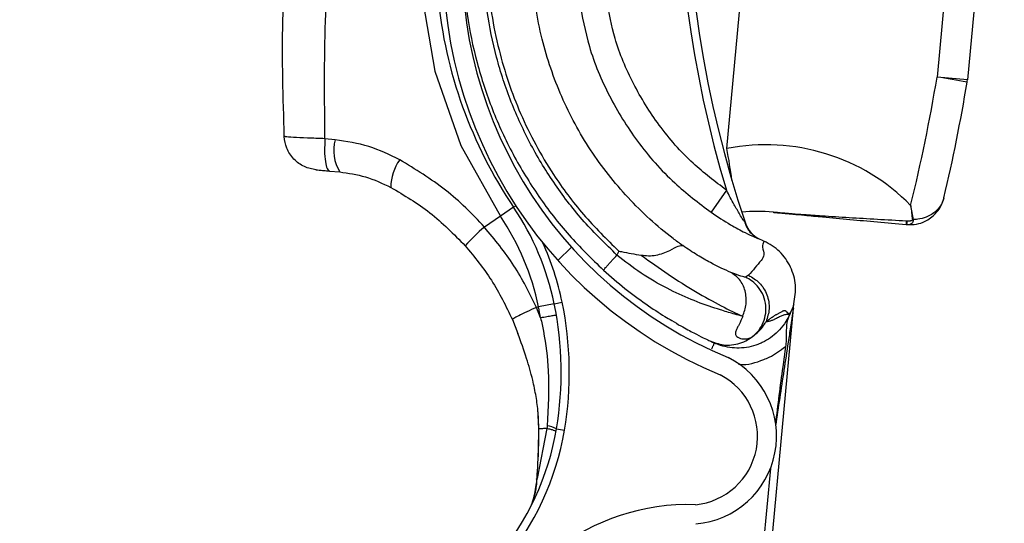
# Model space of a CAD drawing. Header units: inches. Extents: x 170 to 284, y 215 to 248.
# Tile 301 of 656: x 186.1073 to 186.2323, y 244.1239 to 244.1878. Entities that reach past the tile are written whole.
import ezdxf

# ---------------------------------------------------------------- set-up
doc = ezdxf.new("R2010")
doc.units = ezdxf.units.IN
doc.header["$LTSCALE"] = 0.25
doc.header["$MEASUREMENT"] = 0
doc.layers.add('ANNOTATIONS', color=1, linetype='Continuous')
doc.layers.add('LH BENCH MOUNT', color=7, linetype='Continuous')
doc.styles.add('ARIAL', font='arial.ttf', dxfattribs={"height": 0.09375})
doc.dimstyles.new('STANDARD$0', dxfattribs={"dimtxt": 0.09375, "dimasz": 0.09375, "dimexe": 0.03125, "dimexo": 0.046875, "dimgap": 0.09, "dimtad": 0, "dimtih": 1, "dimtoh": 1, "dimdec": 4, "dimzin": 0, "dimdsep": 46, "dimtxsty": 'ARIAL', "dimcen": 0.09, "dimadec": 0, "dimazin": 0, "dimtfac": 1, "dimtdec": 4, "dimtofl": 0, "dimtmove": 0, "dimatfit": 1, "dimfxl": 1, "dimtolj": 1, "dimtzin": 0, "dimarcsym": 0})
pattern_1 = [(45, (176.0930244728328, 238.0091787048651), (-0.03026527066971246, 0.03026527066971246), [])]

# ---------------------------------------------------------------- blocks, each defined once
blk = doc.blocks.new('*D112')
at = {"layer": 'ANNOTATIONS', "color": 0, "lineweight": -2, "transparency": 16777216}
for p, q in [((185.9644948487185, 245.1675370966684), (185.9644948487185, 245.9014140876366)), ((187.1992356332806, 244.1734105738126), (187.1992356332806, 245.9014140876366)), ((186.0582448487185, 245.8701640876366), (186.271591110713, 245.8701640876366)), ((187.1054856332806, 245.8701640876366), (186.892139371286, 245.8701640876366))]:
    blk.add_line(p, q, dxfattribs=at)
at = {"layer": 'ANNOTATIONS', "color": 0, "transparency": 16777216}
for points in [[(186.0582448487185, 245.8857890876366), (186.0582448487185, 245.8545390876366), (185.9644948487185, 245.8701640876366)], [(187.1054856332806, 245.8857890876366), (187.1054856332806, 245.8545390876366), (187.1992356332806, 245.8701640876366)]]:
    blk.add_solid(points, dxfattribs=at)
at = {"layer": 'defpoints', "color": 0, "transparency": 16777216}
for p in [(187.1992356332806, 245.8701640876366), (185.9644948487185, 245.1206620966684), (187.1992356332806, 244.1265355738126)]:
    blk.add_point(p, dxfattribs=at)
at = {"layer": 'ANNOTATIONS', "color": 0, "transparency": 16777216, "insert": (186.5818652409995, 245.8701640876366), "char_height": 0.09375, "attachment_point": 5, "style": 'ARIAL'}
blk.add_mtext('\\A1;DIM "A"', dxfattribs=at)

msp = doc.modelspace()

# ---------------------------------------------------------------- hatches: boundary and pattern name
at = {"layer": 'LH BENCH MOUNT'}
h = msp.add_hatch(dxfattribs=at)
h.set_pattern_fill('ANSI31', color=256, scale=0.34241245, angle=2.8e-322, style=0)
h.set_pattern_definition([(45, (176.1263761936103, 238.0091787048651), (-0.03026527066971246, 0.03026527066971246), [])])
edge = h.paths.add_edge_path(flags=0)
edge.add_arc((186.41301658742, 243.9014011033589), 0.021400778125, 89.9999999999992, 390.52248781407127, ccw=False)
edge.add_line((186.41301658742, 243.9228018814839), (186.485779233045, 243.9228018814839))
edge.add_arc((186.485779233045, 244.3336968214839), 0.4108949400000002, 270, 450.0000000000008)
edge.add_line((186.485779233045, 244.7445917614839), (186.00212164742, 244.7445917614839))
edge.add_arc((186.00212164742, 244.7488719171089), 0.004280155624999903, 180.0000000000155, 269.9999999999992, ccw=False)
edge.add_line((185.997841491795, 244.7488719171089), (185.997841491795, 244.7916734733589))
edge.add_arc((186.00212164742, 244.7916734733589), 0.004280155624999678, 360, 540, ccw=False)
edge.add_line((186.006401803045, 244.7916734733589), (186.006401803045, 244.7488719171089))
edge.add_line((186.006401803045, 244.7488719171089), (186.003169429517, 244.7488719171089))
edge.add_line((186.003169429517, 244.7488719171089), (186.003169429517, 244.7916734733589))
edge.add_arc((186.00212164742, 244.7916734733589), 0.001047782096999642, 360, 540.0000000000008)
edge.add_line((186.001073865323, 244.7916734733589), (186.001073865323, 244.7488719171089))
edge.add_arc((186.00212164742, 244.7488719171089), 0.001047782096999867, 180, 270)
edge.add_line((186.00212164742, 244.7478241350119), (186.485779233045, 244.7478241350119))
edge.add_arc((186.485779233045, 244.3336968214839), 0.4141273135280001, 269.9999999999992, 450, ccw=False)
edge.add_line((186.485779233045, 243.9195695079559), (186.41301658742, 243.9195695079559))
edge.add_arc((186.41301658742, 243.9014011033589), 0.018168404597, 450.0000000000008, 750.5224878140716)
edge.add_arc((186.4277648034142, 243.9100962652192), 0.001047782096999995, 390.5224878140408, 495.0000000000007)
edge.add_line((186.4270239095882, 243.9108371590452), (186.4183287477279, 243.9021419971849))
edge.add_line((186.4183287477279, 243.9021419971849), (186.4160431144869, 243.9044276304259))
edge.add_line((186.4160431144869, 243.9044276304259), (186.4247382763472, 243.9131227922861))
edge.add_arc((186.4277648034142, 243.9100962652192), 0.004280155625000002, 390.522487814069, 495.0000000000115, ccw=False)
h = msp.add_hatch(dxfattribs=at)
h.set_pattern_fill('ANSI31', color=256, scale=0.34241245, style=0)
h.set_pattern_definition(pattern_1)
edge = h.paths.add_edge_path(flags=0)
edge.add_line((186.4524275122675, 244.7403116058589), (186.1100150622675, 244.7403116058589))
edge.add_line((186.1100150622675, 244.7403116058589), (186.1100150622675, 244.7445917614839))
edge.add_line((186.1100150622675, 244.7445917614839), (186.4524275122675, 244.7445917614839))
edge.add_arc((186.4524275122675, 244.3336968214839), 0.4108949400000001, 269.9999999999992, 450, ccw=False)
edge.add_line((186.4524275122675, 243.9228018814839), (186.3796648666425, 243.9228018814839))
edge.add_line((186.3796648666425, 243.9228018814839), (186.3796648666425, 243.9270820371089))
edge.add_line((186.3796648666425, 243.9270820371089), (186.4524275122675, 243.9270820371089))
edge.add_arc((186.4524275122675, 244.3336968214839), 0.406614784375, 270, 450.0000000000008)
h = msp.add_hatch(dxfattribs=at)
h.set_pattern_fill('ANSI31', color=256, scale=0.34241245, angle=2.8e-322, style=0)
h.set_pattern_definition(pattern_1)
edge = h.paths.add_edge_path(flags=0)
edge.add_arc((186.1833931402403, 244.1079829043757), 0.001712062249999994, 444.6973270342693, 466.907747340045)
edge.add_line((186.1828952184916, 244.1096209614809), (186.1821931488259, 244.1119306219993))
edge.add_arc((186.1833931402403, 244.1079829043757), 0.004126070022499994, 444.69732703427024, 466.9077473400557, ccw=False)
edge.add_arc((186.1825703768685, 244.0991182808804), 0.01302879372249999, 396.1734944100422, 444.6973270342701, ccw=False)
edge.add_arc((186.1780515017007, 244.0963739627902), 0.01830194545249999, 354.69732703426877, 394.7587000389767, ccw=False)
edge.add_arc((186.1845635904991, 244.0957695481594), 0.01176186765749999, 286.83818472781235, 354.69732703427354, ccw=False)
edge.add_arc((186.182579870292, 244.0992205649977), 0.01566536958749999, 229.9543950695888, 290.12812684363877, ccw=False)
edge.add_arc((186.18854634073, 244.1068168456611), 0.02532140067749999, 207.5515752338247, 230.6782603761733, ccw=False)
edge.add_arc((186.179843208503, 244.1012283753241), 0.01504902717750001, 166.8530453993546, 204.011976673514, ccw=False)
edge.add_arc((186.1920961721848, 244.0987499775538), 0.02754708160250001, 448.00583017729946, 527.6299007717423, ccw=False)
edge.add_arc((186.1921925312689, 244.1349864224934), 0.008748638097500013, 275.6559459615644, 422.6387592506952)
edge.add_arc((186.2177297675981, 244.1952375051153), 0.05672062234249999, 174.2679627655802, 247.7072267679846, ccw=False)
edge.add_arc((186.3754946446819, 244.1817982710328), 0.2150521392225, 518.1233546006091, 534.9033806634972, ccw=False)
edge.add_arc((186.2023056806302, 244.2502462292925), 0.02884824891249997, 459.8561705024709, 516.1110838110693, ccw=False)
edge.add_arc((186.1900947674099, 244.3061603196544), 0.0284373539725, 284.8179209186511, 338.4163946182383)
edge.add_arc((186.2024942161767, 244.3008140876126), 0.01494630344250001, 339.9887678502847, 395.2445191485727)
edge.add_arc((186.1989170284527, 244.2993235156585), 0.0187470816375, 392.6552015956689, 426.1369430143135)
edge.add_arc((186.201579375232, 244.3039251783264), 0.0134739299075, 428.5748844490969, 466.9709727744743)
edge.add_arc((186.1996709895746, 244.3111519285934), 0.006011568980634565, 469.6798596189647, 490.4149006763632)
edge.add_arc((186.2087512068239, 244.3030188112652), 0.01816498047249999, 495.5965871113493, 534.6973270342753)
edge.add_arc((186.2015572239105, 244.3036865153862), 0.01094007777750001, 534.6973270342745, 624.6973270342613)
edge.add_arc((186.2007186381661, 244.2946514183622), 0.001866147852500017, 264.6973270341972, 280.3395734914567)
edge.add_line((186.2010535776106, 244.2928155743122), (186.2014868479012, 244.2904407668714))
edge.add_arc((186.2007186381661, 244.2946514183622), 0.004280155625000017, 264.6973270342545, 280.3395734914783, ccw=False)
edge.add_arc((186.2015572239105, 244.3036865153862), 0.01335408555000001, 174.697327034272, 264.69732703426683, ccw=False)
edge.add_arc((186.2087512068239, 244.3030188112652), 0.020578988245, 495.30868534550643, 534.6973270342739, ccw=False)
edge.add_arc((186.1996709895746, 244.3111519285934), 0.008425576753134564, 469.27499422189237, 491.1970379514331, ccw=False)
edge.add_arc((186.201579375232, 244.3039251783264), 0.01588793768, 428.3876292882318, 467.16790772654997, ccw=False)
edge.add_arc((186.1989170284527, 244.2993235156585), 0.02116108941, 392.8018578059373, 426.2744987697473, ccw=False)
edge.add_arc((186.2024942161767, 244.3008140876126), 0.01736031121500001, 339.8775751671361, 395.06318035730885, ccw=False)
edge.add_arc((186.1900947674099, 244.3061603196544), 0.030851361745, 284.61548432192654, 338.4768646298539, ccw=False)
edge.add_arc((186.2023056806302, 244.2502462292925), 0.02643424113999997, 459.6390365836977, 516.0209401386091)
edge.add_arc((186.3754946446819, 244.1817982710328), 0.21263813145, 518.1349954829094, 534.9070165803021)
edge.add_arc((186.2177297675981, 244.1952375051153), 0.05430661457, 534.2539536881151, 607.8118618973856)
edge.add_arc((186.1921925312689, 244.1349864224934), 0.01116264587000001, 274.7583659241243, 423.2264142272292, ccw=False)
edge.add_arc((186.1920961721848, 244.0987499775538), 0.02513307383, 447.6687272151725, 527.6679848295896)
edge.add_arc((186.179843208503, 244.1012283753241), 0.01263501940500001, 526.7803743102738, 563.6800238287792)
edge.add_arc((186.18854634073, 244.1068168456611), 0.022907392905, 207.7416333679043, 230.7170422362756)
edge.add_arc((186.182579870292, 244.0992205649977), 0.01325136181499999, 229.8895674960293, 290.4325768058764)
edge.add_arc((186.1845635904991, 244.0957695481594), 0.009347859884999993, 286.4198511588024, 354.6973270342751)
edge.add_arc((186.1780515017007, 244.0963739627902), 0.01588793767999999, 354.6973270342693, 394.6495059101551)
edge.add_arc((186.1825703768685, 244.0991182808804), 0.01061478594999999, 396.3318283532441, 444.6973270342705)

# ---------------------------------------------------------------- linework, layer by layer
for p, q in [((186.19704109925, 244.1714759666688), (186.2030870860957, 244.2366166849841)), ((186.2265449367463, 244.2108918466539), (186.2237290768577, 244.1805531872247)), ((186.2303987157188, 244.2105341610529), (186.2275828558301, 244.1801955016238)), ((186.2275828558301, 244.1801955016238), (186.2237290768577, 244.1805531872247)), ((186.1472924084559, 244.1725995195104), (186.1460091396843, 244.1727256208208)), ((186.1466042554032, 244.1686230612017), (186.1478805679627, 244.1685046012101)), ((186.196985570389, 244.1661958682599), (186.195034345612, 244.1633844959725)), ((186.1699696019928, 244.164024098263), (186.1682839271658, 244.1628867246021)), ((186.1699696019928, 244.164024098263), (186.1702470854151, 244.1642113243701)), ((186.1682839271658, 244.1628867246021), (186.1662523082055, 244.1615159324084)), ((186.219788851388, 244.1618295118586), (186.2198675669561, 244.1618236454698)), ((186.219788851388, 244.1618295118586), (186.2198608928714, 244.1618228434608)), ((186.2199000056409, 244.1622599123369), (186.2198240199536, 244.1622640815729)), ((186.2010280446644, 244.1600725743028), (186.2014312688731, 244.1598875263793)), ((186.2014312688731, 244.1598875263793), (186.2017504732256, 244.1597335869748)), ((186.1833207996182, 244.1584721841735), (186.1830903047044, 244.1579625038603)), ((186.1997960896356, 244.1553991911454), (186.1993879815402, 244.1551738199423)), ((186.1731299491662, 244.1513738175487), (186.1728578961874, 244.1513177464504)), ((186.1733912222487, 244.1499870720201), (186.1728578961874, 244.1513177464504)), ((186.1751215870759, 244.151784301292), (186.1731299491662, 244.1513738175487)), ((186.1751215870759, 244.151784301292), (186.176127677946, 244.1519916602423)), ((186.2055409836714, 244.1517315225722), (186.2055430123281, 244.1517533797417)), ((186.2006615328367, 244.0991593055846), (186.2054918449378, 244.1512020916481)), ((186.2051100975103, 244.1506549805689), (186.2049884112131, 244.1503859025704)), ((186.1698113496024, 244.1497676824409), (186.1705213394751, 244.1479895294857)), ((186.1949910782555, 244.1470196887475), (186.1951517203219, 244.146945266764)), ((186.1952273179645, 244.1469107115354), (186.1954688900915, 244.1468003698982)), ((186.1730115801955, 244.1385001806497), (186.1731365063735, 244.135898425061)), ((186.1741884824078, 244.1359452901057), (186.1729465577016, 244.1295989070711)), ((186.17316423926, 244.135742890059), (186.1731658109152, 244.1359107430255)), ((186.1754141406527, 244.1359311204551), (186.1764271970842, 244.1357610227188)), ((186.2025745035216, 244.1308852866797), (186.1999008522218, 244.1020788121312))]:
    msp.add_line(p, q, dxfattribs=at)
at = {"layer": 'LH BENCH MOUNT', "flags": 128}
for points in [[(186.1582412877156, 244.1922684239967), (186.1582405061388, 244.1914682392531), (186.1599673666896, 244.1813102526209), (186.1632826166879, 244.1718792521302), (186.1682838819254, 244.1628867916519), (186.1682839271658, 244.1628867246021), (186.1682839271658, 244.1628867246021)], [(186.1729068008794, 244.1295336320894), (186.1728798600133, 244.1295437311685), (186.1728616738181, 244.1295538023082), (186.1728527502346, 244.1295635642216), (186.1728533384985, 244.1295727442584), (186.1728634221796, 244.1295810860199), (186.1728827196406, 244.1295883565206), (186.1729106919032, 244.1295943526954), (186.1729465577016, 244.1295989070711)]]:
    msp.add_lwpolyline(points, dxfattribs=at)
at = {"layer": 'LH BENCH MOUNT'}
for centre, radius, start, end in [((186.3373451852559, 244.2083482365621), 0.1465525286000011, 160.0379454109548, 196.7159020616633), ((186.3373451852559, 244.2083482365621), 0.1455252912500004, 160.0517516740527, 198.56787730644), ((186.2177297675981, 244.1952375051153), 0.05672062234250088, 174.2679627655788, 247.7072267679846), ((186.2177297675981, 244.1952375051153), 0.05430661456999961, 174.2539536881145, 247.8118618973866), ((186.2179391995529, 244.1963905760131), 0.0578677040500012, 185.599218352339, 214.0086809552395), ((186.0125857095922, 244.2154503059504), 0.2140077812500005, 346.1587249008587, 350.6151715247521), ((186.2085827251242, 244.0834739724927), 0.09825368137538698, 78.87408381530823, 81.13217493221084), ((186.2231505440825, 244.1806068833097), 0.004451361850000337, 350.6151715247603, 354.6973270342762), ((186.0120071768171, 244.2155040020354), 0.2184591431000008, 346.6955127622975, 350.6151715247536), ((186.1524005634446, 244.1712435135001), 0.005285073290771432, 165.1331995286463, 211.2139626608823), ((186.2020309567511, 244.1462844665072), 0.02568093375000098, 44.40034563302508, 101.2039528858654), ((186.1395327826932, 244.1602205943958), 0.05859940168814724, 7.08986365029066, 11.07379624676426), ((186.1604906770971, 244.1665320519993), 0.006116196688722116, 144.6932917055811, 179.800904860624), ((186.1415852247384, 244.1448723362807), 0.03424124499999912, 11.64579451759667, 34.00868095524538), ((186.1415852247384, 244.1448723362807), 0.032207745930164, 11.64579451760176, 34.00868095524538), ((186.200918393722, 244.1463877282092), 0.01712062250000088, 83.30782408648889, 96.6439271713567), ((186.2029734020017, 244.1639018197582), 0.0005136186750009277, 263.3078240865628, 264.7115825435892), ((186.1810981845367, 244.1438685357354), 0.02306145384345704, 130.0722317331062, 138.5359401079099), ((186.2026407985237, 244.1630992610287), 0.003424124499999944, 198.5678773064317, 245.3197385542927), ((186.2301288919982, 244.1612114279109), 0.01035849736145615, 174.1674063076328, 176.5791708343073), ((186.219862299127, 244.161839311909), 1.652837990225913e-05, 265.1193013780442, 288.5851819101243), ((186.2363209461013, 244.1608195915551), 0.01648398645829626, 174.987276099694, 176.5079027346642), ((186.2199389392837, 244.167401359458), 0.005005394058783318, 277.5453336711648, 279.1094193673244), ((186.1415852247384, 244.1448723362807), 0.03526848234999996, 11.64579451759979, 24.53598799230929), ((186.1328657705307, 244.1430752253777), 0.04111046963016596, 9.677823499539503, 11.64579451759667), ((186.1328657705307, 244.1430752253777), 0.04314396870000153, 350.4686307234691, 11.64579451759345), ((186.1328657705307, 244.1430752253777), 0.04417120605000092, 350.4686307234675, 11.64579451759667), ((186.1921925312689, 244.1349864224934), 0.01116264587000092, 274.7583659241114, 63.22641422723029), ((186.1921925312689, 244.1349864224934), 0.008748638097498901, 275.6559459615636, 62.63875925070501), ((186.1738395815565, 244.1328043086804), 0.00350088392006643, 63.27168485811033, 83.73994506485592), ((186.1416455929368, 244.1416010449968), 0.03424124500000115, 319.7524507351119, 350.4686307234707), ((186.1416455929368, 244.1416010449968), 0.03526848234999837, 319.7524507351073, 350.4686307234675), ((186.1731574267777, 244.135564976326), 0.0001780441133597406, 87.8071626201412, 104.7680909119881), ((186.1731291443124, 244.1357655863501), 3.319259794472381e-05, 238.986258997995, 276.9847351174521), ((186.1920961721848, 244.0987499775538), 0.02754708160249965, 88.00583017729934, 167.6299007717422)]:
    msp.add_arc(centre, radius, start, end, dxfattribs=at)
for points, knots in [([(186.1408528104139, 244.1730158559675), (186.1407078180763, 244.1779086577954), (186.1404116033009, 244.1879044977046), (186.1411461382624, 244.1978834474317), (186.1415211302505, 244.2029778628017)], [0, 0, 0, 0, 0.4894838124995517, 1, 1, 1, 1]), ([(186.1460142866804, 244.1727259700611), (186.1459647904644, 244.1776920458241), (186.1458658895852, 244.1876150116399), (186.1466254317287, 244.1975283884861), (186.1470048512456, 244.2024804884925)], [0, 0, 0, 0, 0.5004628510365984, 1, 1, 1, 1]), ([(186.1669446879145, 244.2023658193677), (186.166746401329, 244.1993338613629), (186.1663432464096, 244.1931693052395), (186.1678108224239, 244.1842083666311), (186.1706549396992, 244.1757426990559), (186.1744427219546, 244.1687828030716), (186.1787335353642, 244.1629767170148), (186.1817837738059, 244.1599814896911), (186.1833207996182, 244.1584721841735)], [0, 0, 0, 0, 0.1870908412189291, 0.3803918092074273, 0.5558755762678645, 0.7364481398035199, 0.8671952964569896, 1, 1, 1, 1]), ([(186.1914460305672, 244.1591562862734), (186.1910304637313, 244.1594586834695), (186.1885397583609, 244.161271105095), (186.1843511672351, 244.1651060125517), (186.1795604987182, 244.1711760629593), (186.1758857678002, 244.1779846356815), (186.1733181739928, 244.1854800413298), (186.1720947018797, 244.19350228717), (186.1722363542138, 244.1990408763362), (186.1725605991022, 244.2017745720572), (186.1725606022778, 244.2017745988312)], [0, 0, 0, 0, 0.03155846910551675, 0.1891461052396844, 0.3467338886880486, 0.5043277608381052, 0.6619226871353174, 0.830960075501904, 0.9999983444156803, 1, 1, 1, 1]), ([(186.1830903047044, 244.1579625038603), (186.1816670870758, 244.1593414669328), (186.1788183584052, 244.1621016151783), (186.1751819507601, 244.1668305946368), (186.1720647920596, 244.1719164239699), (186.1695673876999, 244.1773445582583), (186.1676929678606, 244.1830174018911), (186.1665057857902, 244.1888681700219), (186.1659469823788, 244.1948078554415), (186.1661696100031, 244.1987686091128), (186.1662805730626, 244.2007427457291)], [0, 0, 0, 0, 0.1247413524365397, 0.2496837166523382, 0.3746881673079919, 0.4999855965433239, 0.6253465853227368, 0.7503062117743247, 0.8755465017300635, 1, 1, 1, 1]), ([(186.1635799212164, 244.1941676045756), (186.1636988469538, 244.192278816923), (186.16394904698, 244.1883051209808), (186.1652214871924, 244.182352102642), (186.1671723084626, 244.1763907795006), (186.1698031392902, 244.1706922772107), (186.1730736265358, 244.1653527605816), (186.1768922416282, 244.1603970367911), (186.1798758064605, 244.1575041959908), (186.1813649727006, 244.1560603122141)], [0, 0, 0, 0, 0.1313887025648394, 0.2764200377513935, 0.4215581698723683, 0.5666389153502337, 0.7114924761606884, 0.8559992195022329, 1, 1, 1, 1]), ([(186.1783191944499, 244.1901720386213), (186.1786774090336, 244.1882434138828), (186.1794485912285, 244.184091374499), (186.1819883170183, 244.1780838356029), (186.1856087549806, 244.1722151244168), (186.1899971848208, 244.1672149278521), (186.1934590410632, 244.164582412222), (186.195034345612, 244.1633844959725)], [0, 0, 0, 0, 0.1810254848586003, 0.3897206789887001, 0.5984159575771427, 0.817260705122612, 1, 1, 1, 1]), ([(186.196985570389, 244.1661958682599), (186.1955444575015, 244.1672917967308), (186.1923775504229, 244.1697001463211), (186.1883620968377, 244.1742741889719), (186.1850530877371, 244.1796437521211), (186.1827703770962, 244.1850161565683), (186.1820840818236, 244.188685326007), (186.181778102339, 244.1903211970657)], [0, 0, 0, 0, 0.185175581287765, 0.4069312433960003, 0.6183986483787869, 0.8298659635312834, 1, 1, 1, 1]), ([(186.1448886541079, 244.1687822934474), (186.1443791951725, 244.1688823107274), (186.1433254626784, 244.1690891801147), (186.1419950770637, 244.1700865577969), (186.1410606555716, 244.17145529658), (186.140905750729, 244.1725094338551), (186.1408307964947, 244.1730195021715)], [0, 0, 0, 0, 0.2415860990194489, 0.4996813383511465, 0.7579094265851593, 0.9999999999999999, 0.9999999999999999, 0.9999999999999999, 0.9999999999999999]), ([(186.1460142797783, 244.1727262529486), (186.1452396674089, 244.1727521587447), (186.1436806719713, 244.1728042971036), (186.1419333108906, 244.1728936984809), (186.1409224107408, 244.172969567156), (186.1409312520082, 244.1730037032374), (186.1409347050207, 244.173017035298)], [0, 0, 0, 0, 0.2719162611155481, 0.5472623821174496, 0.8231804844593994, 0.9999999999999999, 0.9999999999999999, 0.9999999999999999, 0.9999999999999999]), ([(186.1460142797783, 244.1727262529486), (186.1459888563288, 244.17220518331), (186.1459361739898, 244.1711254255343), (186.146039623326, 244.1697657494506), (186.1462671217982, 244.1688241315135), (186.1464945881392, 244.1686885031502), (186.1466043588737, 244.1686230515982)], [0, 0, 0, 0, 0.2412900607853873, 0.4999999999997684, 0.7587099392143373, 1, 1, 1, 1]), ([(186.1554994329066, 244.1700669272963), (186.1542158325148, 244.1706861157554), (186.1515957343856, 244.1719500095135), (186.1487460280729, 244.1723801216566), (186.1472924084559, 244.1725995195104)], [0, 0, 0, 0, 0.4899054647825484, 1, 1, 1, 1]), ([(186.1662523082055, 244.1615159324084), (186.1662522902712, 244.1615159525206), (186.1647412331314, 244.1632105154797), (186.1614010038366, 244.1664536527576), (186.1574881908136, 244.1688492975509), (186.1554994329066, 244.1700669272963)], [0, 0, 0, 0, 5.836249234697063e-06, 0.4917349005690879, 1, 1, 1, 1]), ([(186.1448889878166, 244.1687822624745), (186.1448878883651, 244.1687823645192), (186.1448017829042, 244.1687903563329), (186.1449017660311, 244.1687810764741), (186.1452222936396, 244.1687513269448), (186.1458259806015, 244.1686952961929), (186.1463458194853, 244.1686470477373), (186.1466043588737, 244.1686230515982)], [0, 0, 0, 0, 0.003230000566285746, 0.252963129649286, 0.503230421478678, 0.7529340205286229, 1, 1, 1, 1]), ([(186.1478805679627, 244.1685046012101), (186.1489815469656, 244.1683484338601), (186.1512272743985, 244.1680298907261), (186.1533118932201, 244.1670518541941), (186.154374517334, 244.1665533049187)], [0, 0, 0, 0, 0.4902549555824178, 1, 1, 1, 1]), ([(186.154374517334, 244.1665533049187), (186.156072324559, 244.1655498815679), (186.1595271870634, 244.1635080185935), (186.1623705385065, 244.1606116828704), (186.163816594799, 244.1591386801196)], [0, 0, 0, 0, 0.4914254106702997, 1, 1, 1, 1]), ([(186.1993171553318, 244.1621323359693), (186.1993138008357, 244.1621371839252), (186.199253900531, 244.1622237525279), (186.1990413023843, 244.1625498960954), (186.1985874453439, 244.1632845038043), (186.1978579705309, 244.1645346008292), (186.1973109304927, 244.1655763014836), (186.196985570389, 244.1661958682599)], [0, 0, 0, 0, 0.005253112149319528, 0.09380336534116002, 0.2660256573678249, 0.5634579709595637, 1, 1, 1, 1]), ([(186.2198608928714, 244.1618228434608), (186.220289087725, 244.1618203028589), (186.2211330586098, 244.1618152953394), (186.2224302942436, 244.1622839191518), (186.2237238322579, 244.1632513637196), (186.2243565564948, 244.1643567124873), (186.2245671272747, 244.1650848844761), (186.2245953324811, 244.1651983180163), (186.2246021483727, 244.1652270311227), (186.2246030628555, 244.1652308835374)], [0, 0, 0, 0, 0.1732409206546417, 0.3414573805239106, 0.5985081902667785, 0.9384150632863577, 0.9844493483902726, 0.9979135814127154, 1, 1, 1, 1]), ([(186.2246030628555, 244.1652308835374), (186.2246022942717, 244.1652276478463), (186.2245965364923, 244.1652034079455), (186.224572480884, 244.1651074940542), (186.2245386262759, 244.1649940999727), (186.2243338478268, 244.1644071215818), (186.2237781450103, 244.1635576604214), (186.2225540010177, 244.1627885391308), (186.2214895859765, 244.16250041), (186.2209125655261, 244.1624689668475), (186.2207313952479, 244.1624590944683)], [0, 0, 0, 0, 0.002292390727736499, 0.01717324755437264, 0.06815791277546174, 0.08374770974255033, 0.4445090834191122, 0.7288320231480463, 0.9148599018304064, 0.9999999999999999, 0.9999999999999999, 0.9999999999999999, 0.9999999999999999]), ([(186.2203791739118, 244.164252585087), (186.2203802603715, 244.1642447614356), (186.2204641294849, 244.1636408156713), (186.2205305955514, 244.163036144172), (186.2205962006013, 244.1624393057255)], [0, 0, 0, 0, 0.01295422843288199, 1, 1, 1, 1]), ([(186.2207313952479, 244.1624590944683), (186.220621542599, 244.1630498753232), (186.2205102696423, 244.1636482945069), (186.2203808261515, 244.1642449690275), (186.2203791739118, 244.164252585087)], [0, 0, 0, 0, 0.9872358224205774, 1, 1, 1, 1]), ([(186.195034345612, 244.1633844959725), (186.195863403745, 244.1628373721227), (186.1973213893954, 244.1618751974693), (186.1992197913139, 244.1608711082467), (186.2004211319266, 244.1603120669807), (186.2008783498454, 244.1601281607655), (186.2010090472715, 244.1600814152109), (186.2010090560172, 244.1600814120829)], [0, 0, 0, 0, 0.3699466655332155, 0.6505899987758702, 0.849268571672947, 0.999989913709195, 1, 1, 1, 1]), ([(186.2198240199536, 244.1622640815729), (186.2185919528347, 244.1623366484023), (186.2161249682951, 244.1624819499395), (186.2125376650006, 244.1626916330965), (186.2094528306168, 244.162884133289), (186.2070752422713, 244.1630503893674), (186.2055242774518, 244.163169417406), (186.2045300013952, 244.1632506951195), (186.2038986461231, 244.1633044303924), (186.2035002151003, 244.1633392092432), (186.2032493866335, 244.1633614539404), (186.203076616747, 244.1633769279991), (186.2029684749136, 244.1633866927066), (186.2029193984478, 244.163391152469), (186.2029153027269, 244.1633915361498), (186.2029135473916, 244.1633917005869)], [0, 0, 0, 0, 0.2019912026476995, 0.4044496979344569, 0.6088048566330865, 0.747286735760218, 0.8378383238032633, 0.8960050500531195, 0.9331273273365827, 0.956842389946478, 0.9721219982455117, 0.9821627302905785, 0.9924314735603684, 0.9967562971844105, 1, 1, 1, 1]), ([(186.2029260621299, 244.1633903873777), (186.2029276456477, 244.163390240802), (186.2029313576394, 244.1633898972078), (186.202981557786, 244.1633852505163), (186.2030916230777, 244.1633750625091), (186.2032670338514, 244.1633588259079), (186.2035227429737, 244.1633351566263), (186.2039289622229, 244.1632975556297), (186.2045724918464, 244.1632379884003), (186.2055846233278, 244.1631443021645), (186.2071587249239, 244.1629985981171), (186.2095567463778, 244.1627766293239), (186.2126198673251, 244.1624930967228), (186.2161562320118, 244.1621657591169), (186.2185701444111, 244.1619423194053), (186.219788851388, 244.1618295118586)], [0, 0, 0, 0, 0.003085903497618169, 0.007233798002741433, 0.01731150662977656, 0.02732238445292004, 0.04265796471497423, 0.06654606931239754, 0.1040048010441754, 0.1627312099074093, 0.2541116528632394, 0.3936032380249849, 0.598576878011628, 0.7973343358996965, 1, 1, 1, 1]), ([(186.1728578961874, 244.1513177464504), (186.1719751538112, 244.1531265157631), (186.1701864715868, 244.1567915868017), (186.1675749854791, 244.1599275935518), (186.1662523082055, 244.1615159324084)], [0, 0, 0, 0, 0.4935154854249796, 1, 1, 1, 1]), ([(186.1993171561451, 244.1621323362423), (186.1994420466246, 244.1618033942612), (186.1996595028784, 244.1612306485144), (186.200261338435, 244.1605256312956), (186.20074414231, 244.160238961), (186.2010091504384, 244.1600816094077)], [0, 0, 0, 0, 0.3783552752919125, 0.6587829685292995, 1, 1, 1, 1]), ([(186.1993949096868, 244.1620089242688), (186.1993926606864, 244.1620125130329), (186.1993876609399, 244.1620204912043), (186.1993628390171, 244.1620602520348), (186.1993491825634, 244.1620821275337)], [0, 0, 0, 0, 0.4498228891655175, 1, 1, 1, 1]), ([(186.2198675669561, 244.1618236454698), (186.2200165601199, 244.16182652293), (186.2202219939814, 244.1618304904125), (186.2204415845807, 244.1619342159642), (186.2205644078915, 244.1620251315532), (186.2206458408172, 244.1621230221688), (186.2206979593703, 244.1622270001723), (186.2207219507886, 244.1623054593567), (186.2207323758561, 244.1623809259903), (186.2207332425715, 244.1624287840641), (186.2207316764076, 244.1624544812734), (186.2207313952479, 244.1624590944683)], [0, 0, 0, 0, 0.3645929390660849, 0.5027058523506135, 0.6105078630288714, 0.7482334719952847, 0.8124580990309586, 0.8899537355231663, 0.940850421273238, 0.9893813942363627, 0.9999999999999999, 0.9999999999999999, 0.9999999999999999, 0.9999999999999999]), ([(186.2205962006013, 244.1624393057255), (186.2205962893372, 244.1624381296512), (186.220596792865, 244.1624314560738), (186.2205945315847, 244.1624182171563), (186.2205834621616, 244.1623969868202), (186.2205621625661, 244.1623754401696), (186.2205178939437, 244.1623448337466), (186.2204534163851, 244.1623169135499), (186.2203601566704, 244.1622897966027), (186.2201773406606, 244.1622558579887), (186.2200190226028, 244.1622581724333), (186.2199000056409, 244.1622599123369)], [0, 0, 0, 0, 0.004695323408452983, 0.02664338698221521, 0.05219506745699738, 0.09877045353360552, 0.1450743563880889, 0.2652549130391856, 0.3748338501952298, 0.5300259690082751, 1, 1, 1, 1]), ([(186.163816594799, 244.1591386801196), (186.1649907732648, 244.1577172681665), (186.1673703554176, 244.1548366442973), (186.1689905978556, 244.1514720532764), (186.1698113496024, 244.1497676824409)], [0, 0, 0, 0, 0.4934389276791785, 1, 1, 1, 1]), ([(186.1861688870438, 244.1579564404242), (186.1864761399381, 244.1579193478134), (186.1871068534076, 244.1578432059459), (186.1880637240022, 244.1579414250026), (186.1890026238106, 244.1581865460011), (186.1900449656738, 244.1586723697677), (186.1909551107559, 244.1592086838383), (186.1912849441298, 244.159174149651), (186.1914466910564, 244.1591572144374)], [0, 0, 0, 0, 0.1136768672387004, 0.2333502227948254, 0.3620694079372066, 0.5019163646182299, 0.7557448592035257, 1, 1, 1, 1]), ([(186.1975497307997, 244.1557536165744), (186.196745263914, 244.156117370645), (186.1955244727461, 244.1566693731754), (186.1933113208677, 244.157919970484), (186.192070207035, 244.1587434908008), (186.1914466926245, 244.159157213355)], [0, 0, 0, 0, 0.4901989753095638, 0.7438846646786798, 1, 1, 1, 1]), ([(186.2017544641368, 244.159741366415), (186.2016573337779, 244.1594947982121), (186.2014630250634, 244.1590015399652), (186.2018975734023, 244.1579338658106), (186.2010636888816, 244.15685857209), (186.2003393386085, 244.1560246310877), (186.1997960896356, 244.1553991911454)], [0, 0, 0, 0, 0.1666800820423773, 0.3334425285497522, 0.5000945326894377, 0.9999999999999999, 0.9999999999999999, 0.9999999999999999, 0.9999999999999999]), ([(186.2055430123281, 244.1517533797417), (186.2056775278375, 244.1525505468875), (186.2059465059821, 244.154144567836), (186.2052186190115, 244.1564918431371), (186.2038619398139, 244.1585412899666), (186.2024571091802, 244.1593412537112), (186.2017544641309, 244.1597413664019)], [0, 0, 0, 0, 0.250047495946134, 0.4999967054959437, 0.7499165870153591, 1, 1, 1, 1]), ([(186.1813649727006, 244.1560603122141), (186.1813880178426, 244.1560857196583), (186.1814234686, 244.1561248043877), (186.1816386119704, 244.1563620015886), (186.1818612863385, 244.1566075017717), (186.1821376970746, 244.1569122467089), (186.1825393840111, 244.157355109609), (186.1828732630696, 244.1577232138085), (186.1830903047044, 244.1579625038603)], [0, 0, 0, 0, 0.2394567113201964, 0.3683605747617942, 0.5000000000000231, 0.6316394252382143, 0.7605432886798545, 1, 1, 1, 1]), ([(186.1990575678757, 244.1501908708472), (186.1987255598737, 244.1502790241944), (186.1979324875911, 244.1504895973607), (186.1968068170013, 244.1508232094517), (186.1959134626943, 244.1511007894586), (186.1946861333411, 244.1514939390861), (186.1926142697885, 244.1522476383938), (186.1894061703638, 244.1537066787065), (186.1861534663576, 244.1555674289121), (186.1840970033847, 244.157175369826), (186.1830903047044, 244.1579625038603)], [0, 0, 0, 0, 0.08980644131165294, 0.2145219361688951, 0.2531624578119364, 0.275966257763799, 0.4628905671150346, 0.6373953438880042, 0.8224944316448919, 1, 1, 1, 1]), ([(186.1833207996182, 244.1584721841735), (186.1833321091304, 244.1584698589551), (186.1834448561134, 244.1584466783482), (186.1843930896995, 244.15825407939), (186.1853306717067, 244.1580883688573), (186.1861666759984, 244.157940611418)], [0, 0, 0, 0, 0.01193493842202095, 0.1189819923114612, 1, 1, 1, 1]), ([(186.1861694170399, 244.1579562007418), (186.1873159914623, 244.1571246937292), (186.18967099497, 244.155416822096), (186.1931669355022, 244.1532511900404), (186.1965067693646, 244.1513764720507), (186.1981932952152, 244.1505940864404), (186.1990589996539, 244.1501924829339)], [0, 0, 0, 0, 0.2305257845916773, 0.4734878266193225, 0.729737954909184, 1, 1, 1, 1]), ([(186.1813649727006, 244.1560603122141), (186.1822769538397, 244.1552652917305), (186.1840783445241, 244.153694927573), (186.1867526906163, 244.1517355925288), (186.1887797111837, 244.1503903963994), (186.1897506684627, 244.1498235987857), (186.1900392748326, 244.1496551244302)], [0, 0, 0, 0, 0.3013203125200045, 0.5951829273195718, 0.8796725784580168, 1, 1, 1, 1]), ([(186.1990581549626, 244.1501892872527), (186.1992338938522, 244.1507052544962), (186.1995989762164, 244.1517771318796), (186.1994365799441, 244.1534618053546), (186.1987490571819, 244.1549196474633), (186.1979403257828, 244.1554822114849), (186.1975508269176, 244.1557531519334)], [0, 0, 0, 0, 0.2405618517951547, 0.4997464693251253, 0.7590693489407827, 1, 1, 1, 1]), ([(186.1993879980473, 244.1551738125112), (186.1992623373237, 244.1551781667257), (186.1990112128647, 244.1551868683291), (186.1980419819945, 244.1555625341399), (186.1975577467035, 244.1557502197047)], [0, 0, 0, 0, 0.5003922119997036, 0.9999999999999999, 0.9999999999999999, 0.9999999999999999, 0.9999999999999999]), ([(186.2001447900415, 244.1475005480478), (186.2004084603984, 244.1477176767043), (186.2009646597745, 244.1481756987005), (186.2015895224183, 244.1491321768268), (186.2019841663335, 244.1502880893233), (186.2020404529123, 244.1515602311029), (186.2017367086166, 244.1527970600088), (186.2011237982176, 244.1538541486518), (186.2003240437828, 244.1546708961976), (186.1996890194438, 244.1550120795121), (186.1993879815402, 244.1551738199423)], [0, 0, 0, 0, 0.1098512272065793, 0.2317256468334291, 0.3631776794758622, 0.4999999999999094, 0.6368223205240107, 0.7682743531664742, 0.8901487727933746, 1, 1, 1, 1]), ([(186.1997960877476, 244.1553991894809), (186.2002812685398, 244.1551143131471), (186.2010276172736, 244.1546760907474), (186.2017426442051, 244.1537440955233), (186.2021556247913, 244.152927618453), (186.2023855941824, 244.1520420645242), (186.2024652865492, 244.1508702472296), (186.2021949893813, 244.1500483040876), (186.2020192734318, 244.1495139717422)], [0, 0, 0, 0, 0.239451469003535, 0.3683457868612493, 0.4999761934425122, 0.6316105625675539, 0.7605158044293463, 1, 1, 1, 1]), ([(186.1728578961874, 244.1513177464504), (186.1724409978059, 244.151129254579), (186.1715828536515, 244.1507412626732), (186.1705763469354, 244.150250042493), (186.1699099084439, 244.1498900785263), (186.1698435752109, 244.1498077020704), (186.1698113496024, 244.1497676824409)], [0, 0, 0, 0, 0.2429069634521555, 0.4999999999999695, 0.7570930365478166, 1, 1, 1, 1]), ([(186.2055409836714, 244.1517315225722), (186.2055207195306, 244.1516688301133), (186.2054237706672, 244.151368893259), (186.2052698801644, 244.150970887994), (186.2051231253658, 244.1506638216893), (186.2051231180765, 244.1506638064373)], [0, 0, 0, 0, 0.209010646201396, 0.9999607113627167, 1, 1, 1, 1]), ([(186.2054918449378, 244.1512020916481), (186.2054923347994, 244.1512073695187), (186.2054952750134, 244.1512390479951), (186.2055049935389, 244.151343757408), (186.2055183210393, 244.1514873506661), (186.2055339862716, 244.1516561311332), (186.2055381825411, 244.1517013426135), (186.2055409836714, 244.1517315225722)], [0, 0, 0, 0, 0.01571398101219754, 0.09431738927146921, 0.3218612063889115, 0.547322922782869, 1, 1, 1, 1]), ([(186.1733909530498, 244.1499878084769), (186.1733909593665, 244.1499877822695), (186.1735257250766, 244.1494286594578), (186.1739968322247, 244.1472167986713), (186.1745630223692, 244.1426370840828), (186.1743468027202, 244.1386172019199), (186.1742213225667, 244.1362843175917)], [0, 0, 0, 0, 5.869764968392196e-06, 0.1252288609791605, 0.4923383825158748, 1, 1, 1, 1]), ([(186.2049884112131, 244.1503859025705), (186.2049884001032, 244.1503858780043), (186.2046324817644, 244.1495988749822), (186.2036593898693, 244.1481912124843), (186.2020995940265, 244.1470933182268), (186.2004351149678, 244.1463809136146), (186.1986213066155, 244.1460226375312), (186.1967215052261, 244.1462993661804), (186.1957161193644, 244.1466883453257), (186.1954689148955, 244.146800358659), (186.1954688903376, 244.1468003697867)], [0, 0, 0, 0, 7.189415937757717e-06, 0.2303203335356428, 0.4448965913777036, 0.4983905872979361, 0.7130087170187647, 0.9276298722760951, 0.9999928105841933, 1, 1, 1, 1]), ([(186.1990567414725, 244.1501877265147), (186.1989048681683, 244.149829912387), (186.1986931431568, 244.1493310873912), (186.1983872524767, 244.1487595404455), (186.1981835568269, 244.1483436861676), (186.198080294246, 244.1479068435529), (186.1983340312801, 244.1475201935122), (186.1991875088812, 244.147199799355), (186.1997621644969, 244.1473803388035), (186.2001447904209, 244.1475005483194)], [0, 0, 0, 0, 0.1001269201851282, 0.1395859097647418, 0.1897135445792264, 0.258234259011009, 0.3697357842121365, 0.580347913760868, 1, 1, 1, 1]), ([(186.2020182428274, 244.1495116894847), (186.2021313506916, 244.1496008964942), (186.2023711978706, 244.1497900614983), (186.2027288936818, 244.1500400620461), (186.2030178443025, 244.1502273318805), (186.2032337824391, 244.1503596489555), (186.2033709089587, 244.1504414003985), (186.2035107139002, 244.1505224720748), (186.203653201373, 244.1506028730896), (186.2038054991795, 244.1506865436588), (186.2039619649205, 244.1507699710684), (186.2041029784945, 244.1508441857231), (186.204207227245, 244.1508959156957), (186.204281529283, 244.1509319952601), (186.2043446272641, 244.1509461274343), (186.2044094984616, 244.1509411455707), (186.2044765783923, 244.1509134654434), (186.2045455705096, 244.1508601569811), (186.2046123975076, 244.1507791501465), (186.2046765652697, 244.1507077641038), (186.204727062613, 244.1506525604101), (186.2047606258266, 244.1506185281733), (186.2047901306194, 244.1505903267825), (186.2048295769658, 244.1505740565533), (186.2048833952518, 244.1505665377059), (186.2049507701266, 244.1505775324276), (186.2050255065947, 244.1506052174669), (186.2050822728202, 244.150639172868), (186.2051106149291, 244.1506561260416)], [0, 0, 0, 0, 0.08480730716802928, 0.1798353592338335, 0.2850849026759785, 0.3228266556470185, 0.3617275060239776, 0.4017874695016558, 0.443006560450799, 0.4853847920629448, 0.5351510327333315, 0.5813528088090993, 0.6105805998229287, 0.6293562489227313, 0.6489120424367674, 0.6766412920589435, 0.707547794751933, 0.7416323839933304, 0.7850907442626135, 0.8280699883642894, 0.8539878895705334, 0.8729964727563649, 0.885095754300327, 0.9032140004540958, 0.9275168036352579, 0.951748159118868, 0.9759089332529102, 1, 1, 1, 1]), ([(186.2049882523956, 244.1503855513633), (186.2049379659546, 244.1503992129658), (186.2048351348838, 244.1504271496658), (186.2046572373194, 244.1504251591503), (186.2044616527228, 244.1503938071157), (186.2042530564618, 244.1503321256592), (186.2040396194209, 244.1502503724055), (186.2038252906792, 244.1501566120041), (186.2035865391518, 244.1500435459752), (186.2033543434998, 244.1499304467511), (186.2031466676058, 244.1498310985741), (186.2029723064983, 244.1497501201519), (186.2028071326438, 244.1496791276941), (186.2026356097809, 244.1496130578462), (186.2024684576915, 244.1495591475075), (186.2023070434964, 244.1495222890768), (186.2021543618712, 244.1495032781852), (186.2020629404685, 244.149508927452), (186.2020182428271, 244.1495116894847)], [0, 0, 0, 0, 0.06578093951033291, 0.1345158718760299, 0.2062058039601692, 0.27713025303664, 0.3450539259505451, 0.411816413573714, 0.4774590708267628, 0.5636721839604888, 0.6227800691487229, 0.6670965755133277, 0.7241689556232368, 0.7778304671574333, 0.8321346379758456, 0.8905164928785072, 0.9464714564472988, 1, 1, 1, 1]), ([(186.2032629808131, 244.1363234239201), (186.2036172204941, 244.1386618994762), (186.2041522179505, 244.1421936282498), (186.2047855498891, 244.1463703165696), (186.2051225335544, 244.1485587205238), (186.2053007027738, 244.1497478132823), (186.2053882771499, 244.1504002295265), (186.2054347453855, 244.1507605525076), (186.2054598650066, 244.1509595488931), (186.205473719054, 244.1510698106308), (186.2054820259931, 244.1511355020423), (186.2054869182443, 244.151173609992), (186.205490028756, 244.1511969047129), (186.2054915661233, 244.1512077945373), (186.2054924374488, 244.151212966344), (186.2054927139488, 244.151213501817), (186.2054925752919, 244.151210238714), (186.2054921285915, 244.1512052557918), (186.2054918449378, 244.1512020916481)], [0, 0, 0, 0, 0.4681368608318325, 0.7070129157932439, 0.8371325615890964, 0.9079072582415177, 0.9470740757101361, 0.9687898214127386, 0.9808770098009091, 0.9876679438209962, 0.9915546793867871, 0.9947708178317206, 0.99599531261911, 0.9972287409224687, 0.9978484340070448, 0.9984730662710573, 0.9990304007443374, 1, 1, 1, 1]), ([(186.2048920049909, 244.1501674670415), (186.2048040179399, 244.1499166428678), (186.2045780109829, 244.1492723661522), (186.204590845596, 244.1481323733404), (186.2045838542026, 244.1470229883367), (186.2045103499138, 244.1464718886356), (186.204496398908, 244.1463672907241)], [0, 0, 0, 0, 0.2412678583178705, 0.6197299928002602, 0.9278253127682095, 1, 1, 1, 1]), ([(186.2051231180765, 244.1506638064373), (186.2051231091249, 244.1506637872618), (186.2050479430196, 244.1505027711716), (186.2049699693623, 244.1503351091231), (186.2048920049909, 244.1501674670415)], [0, 0, 0, 0, 0.0001190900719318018, 1, 1, 1, 1]), ([(186.2048920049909, 244.1501674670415), (186.2049207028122, 244.1502328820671), (186.204985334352, 244.1503802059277), (186.2050655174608, 244.1505567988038), (186.2051100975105, 244.1506549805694)], [0, 0, 0, 0, 0.4440219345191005, 1, 1, 1, 1]), ([(186.1900392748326, 244.1496551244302), (186.1904367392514, 244.1494164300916), (186.1915252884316, 244.1487627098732), (186.1928978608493, 244.1480436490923), (186.1941006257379, 244.1474386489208), (186.1948232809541, 244.1470977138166), (186.1949355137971, 244.1470455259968), (186.1949910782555, 244.1470196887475)], [0, 0, 0, 0, 0.1282528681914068, 0.3512504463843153, 0.573391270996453, 0.7887937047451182, 1, 1, 1, 1]), ([(186.2001447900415, 244.1475005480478), (186.2005486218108, 244.1478106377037), (186.2012414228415, 244.1483426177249), (186.2017239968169, 244.1490209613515), (186.2019298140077, 244.1493607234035), (186.2019846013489, 244.1494572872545), (186.2019988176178, 244.1494821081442), (186.2020035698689, 244.1494904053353)], [0, 0, 0, 0, 0.5022803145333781, 0.8616962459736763, 0.9584272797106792, 0.9861029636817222, 1, 1, 1, 1]), ([(186.1731658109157, 244.1359107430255), (186.1731490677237, 244.1366098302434), (186.1731159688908, 244.1379918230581), (186.172830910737, 244.1400590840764), (186.1723564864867, 244.1423564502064), (186.1715892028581, 244.1450427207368), (186.1708981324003, 244.1469504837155), (186.1705217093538, 244.1479896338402)], [0, 0, 0, 0, 0.1627420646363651, 0.3217171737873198, 0.4905672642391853, 0.7225142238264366, 1, 1, 1, 1]), ([(186.1949910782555, 244.1470196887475), (186.1956096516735, 244.1468087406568), (186.1965615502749, 244.1464841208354), (186.1979253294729, 244.1465650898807), (186.1989550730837, 244.1468273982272), (186.1996892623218, 244.1471868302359), (186.2000633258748, 244.1474444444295), (186.2001447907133, 244.1475005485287)], [0, 0, 0, 0, 0.3580314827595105, 0.550960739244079, 0.7480445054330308, 0.9451282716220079, 1, 1, 1, 1]), ([(186.1951517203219, 244.146945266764), (186.1952154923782, 244.1469156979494), (186.1954070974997, 244.1468268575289), (186.1952562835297, 244.1468977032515), (186.1950758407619, 244.1469798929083), (186.1952064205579, 244.1469202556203), (186.1952273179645, 244.1469107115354)], [0, 0, 0, 0, 0.1877582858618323, 0.5641255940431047, 0.9302446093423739, 0.9999999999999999, 0.9999999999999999, 0.9999999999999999, 0.9999999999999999]), ([(186.195126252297, 244.1460442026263), (186.1951586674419, 244.1461157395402), (186.1952856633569, 244.1463960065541), (186.1954278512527, 244.1467098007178), (186.1954552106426, 244.146770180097), (186.1954688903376, 244.1468003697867)], [0, 0, 0, 0, 0.1462931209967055, 0.5731465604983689, 1, 1, 1, 1]), ([(186.1985342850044, 244.1441272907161), (186.1985794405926, 244.1441204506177), (186.1996484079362, 244.143958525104), (186.2010040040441, 244.1444099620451), (186.202957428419, 244.1452104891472), (186.2038309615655, 244.1458670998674), (186.204496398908, 244.1463672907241)], [0, 0, 0, 0, 0.02109882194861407, 0.499471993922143, 0.6187093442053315, 1, 1, 1, 1]), ([(186.204496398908, 244.1463672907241), (186.2043723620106, 244.1455004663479), (186.2039031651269, 244.1422215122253), (186.2034982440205, 244.1389339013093), (186.2032003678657, 244.1365154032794)], [0, 0, 0, 0, 0.2643600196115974, 0.9999999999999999, 0.9999999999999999, 0.9999999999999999, 0.9999999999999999]), ([(186.1742213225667, 244.1362843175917), (186.1742106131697, 244.1361713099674), (186.1741999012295, 244.1360582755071), (186.1741884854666, 244.1359453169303), (186.1741884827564, 244.1359452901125)], [0, 0, 0, 0, 0.9997625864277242, 1, 1, 1, 1]), ([(186.173133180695, 244.1357326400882), (186.1731259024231, 244.1350090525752), (186.1731049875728, 244.1329297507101), (186.1729850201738, 244.1308739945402), (186.1729068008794, 244.1295336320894)], [0, 0, 0, 0, 0.3479954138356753, 1, 1, 1, 1]), ([(186.1729465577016, 244.1295989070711), (186.1730163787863, 244.1309280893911), (186.1731232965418, 244.1329634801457), (186.1731536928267, 244.1350269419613), (186.17316423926, 244.135742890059)], [0, 0, 0, 0, 0.6530354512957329, 1, 1, 1, 1]), ([(186.173136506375, 244.1358984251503), (186.1731287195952, 244.1358994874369), (186.1731129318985, 244.1359016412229), (186.1731124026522, 244.1359049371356), (186.1731282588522, 244.1359080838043), (186.173153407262, 244.1359098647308), (186.1731658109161, 244.1359107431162)], [0, 0, 0, 0, 0.2466091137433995, 0.5000000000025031, 0.7533908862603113, 1, 1, 1, 1]), ([(186.1741884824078, 244.1359452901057), (186.1741336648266, 244.1359441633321), (186.1738802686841, 244.1359389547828), (186.1735130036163, 244.1359281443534), (186.1732706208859, 244.1359159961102), (186.1731658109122, 244.1359107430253)], [0, 0, 0, 0, 0.135457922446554, 0.6261588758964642, 1, 1, 1, 1]), ([(186.172108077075, 244.1259645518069), (186.1722004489, 244.12618455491), (186.1725408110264, 244.1269951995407), (186.1727962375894, 244.128314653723), (186.1729147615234, 244.129327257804), (186.1729465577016, 244.1295989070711)], [0, 0, 0, 0, 0.2141804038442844, 0.7891897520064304, 1, 1, 1, 1]), ([(186.1729068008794, 244.1295336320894), (186.1728861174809, 244.1292533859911), (186.1728223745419, 244.128389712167), (186.1726274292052, 244.1275908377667), (186.1724957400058, 244.1270511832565)], [0, 0, 0, 0, 0.324481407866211, 1, 1, 1, 1])]:
    msp.add_open_spline(points, degree=3, knots=knots, dxfattribs=at)
for points in [[(186.1753957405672, 244.1503280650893), (186.175367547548, 244.1503232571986), (186.1753111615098, 244.1503136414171), (186.1748690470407, 244.1502382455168), (186.1742217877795, 244.1501278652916), (186.1736680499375, 244.1500334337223), (186.1733911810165, 244.1499862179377)], [(186.175351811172, 244.1355716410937), (186.175339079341, 244.1355902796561), (186.1753136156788, 244.1356275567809), (186.1750719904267, 244.1357166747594), (186.1747043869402, 244.1358232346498), (186.1743604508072, 244.1359046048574), (186.1741884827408, 244.1359452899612)]]:
    msp.add_open_spline(points, degree=3, dxfattribs=at)

# ---------------------------------------------------------------- dimensions: what is measured, and where the dimension line sits
at = {"layer": 'ANNOTATIONS'}
dim = msp.add_linear_dim(base=(187.1992356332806, 245.8701640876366), p1=(185.9644948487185, 245.1206620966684), p2=(187.1992356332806, 244.1265355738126), text='DIM "A"', dimstyle='STANDARD$0', dxfattribs=at)
dim.commit()
dim.dimension.update_dxf_attribs({"geometry": '*D112', "text_midpoint": (186.5818652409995, 245.8701640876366)})

doc.saveas('drawing.dxf')
